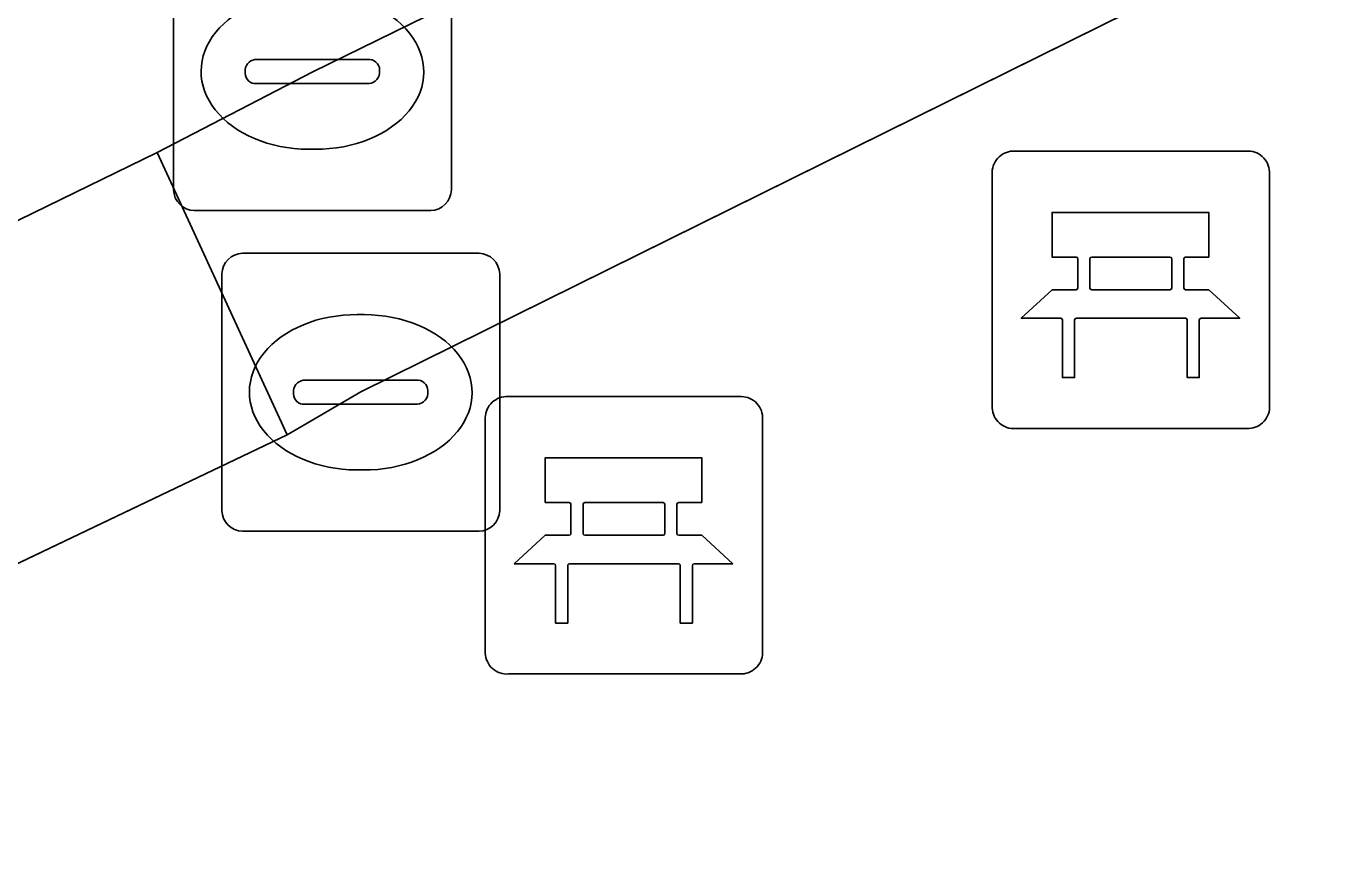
# Model space of a CAD drawing. Extents: x 160455 to 162082, y 388339 to 389736.
# Drawn here: x 160970.933 to 160975.65, y 388888.298 to 388891.253 of the extents above; entities that cross this region are included whole.
import ezdxf

# ---------------------------------------------------------------- set-up
doc = ezdxf.new("R2010")
doc.units = 0
for name, color, linetype in [('IMGEO_Bank', 7, 'Continuous'), ('IMGEO_Kolk', 7, 'Continuous'), ('IMGEO_Voetgangersgebied_open', 7, 'Continuous'), ('IMGEO_Voetpad_open', 7, 'Continuous')]:
    doc.layers.add(name, color=color, linetype=linetype)

msp = doc.modelspace()

# ---------------------------------------------------------------- linework, layer by layer
at = {"layer": 'IMGEO_Bank'}
for p, q in [((160974.4869, 388890.8035), (160975.3278, 388890.8035)), ((160975.3278, 388890.8035), (160974.4869, 388890.8035)), ((160974.4125, 388889.8789), (160974.4125, 388890.7198)), ((160974.4125, 388890.7198), (160974.4125, 388889.8789)), ((160975.4115, 388890.7291), (160975.4115, 388889.8882)), ((160975.4115, 388889.8882), (160975.4115, 388890.7291)), ((160974.7211, 388890.3104), (160974.7211, 388890.4156)), ((160974.7647, 388890.4156), (160974.7647, 388890.3104)), ((160975.053, 388890.422), (160974.771, 388890.422)), ((160975.0593, 388890.3104), (160975.0593, 388890.4156)), ((160975.1029, 388890.4156), (160975.1029, 388890.3104)), ((160974.771, 388890.304), (160975.053, 388890.304)), ((160975.1088, 388890.2017), (160974.7157, 388890.2017)), ((160972.6609, 388889.9195), (160973.5018, 388889.9195)), ((160973.5018, 388889.9195), (160972.6609, 388889.9195)), ((160972.5865, 388888.9949), (160972.5865, 388889.8358)), ((160972.5865, 388889.8358), (160972.5865, 388888.9949)), ((160973.5855, 388889.8451), (160973.5855, 388889.0042)), ((160973.5855, 388889.0042), (160973.5855, 388889.8451)), ((160975.3371, 388889.8045), (160974.4962, 388889.8045)), ((160974.4962, 388889.8045), (160975.3371, 388889.8045)), ((160973.227, 388889.538), (160972.945, 388889.538)), ((160972.8951, 388889.4264), (160972.8951, 388889.5316)), ((160972.9387, 388889.5316), (160972.9387, 388889.4264)), ((160973.2333, 388889.4264), (160973.2333, 388889.5316)), ((160973.2769, 388889.5316), (160973.2769, 388889.4264)), ((160972.945, 388889.42), (160973.227, 388889.42)), ((160973.2828, 388889.3177), (160972.8897, 388889.3177)), ((160973.5111, 388888.9205), (160972.6702, 388888.9205)), ((160972.6702, 388888.9205), (160973.5111, 388888.9205))]:
    msp.add_line(p, q, dxfattribs=at)
for points in [[(160974.7147, 388890.422), (160974.6286, 388890.422), (160974.6286, 388890.583), (160975.1925, 388890.583), (160975.1925, 388890.422), (160975.1093, 388890.422)], [(160974.6594, 388890.2017), (160974.517, 388890.2017), (160974.6286, 388890.304), (160974.7147, 388890.304)], [(160975.1093, 388890.304), (160975.1925, 388890.304), (160975.3041, 388890.2017), (160975.1651, 388890.2017)], [(160974.7094, 388890.1953), (160974.7094, 388889.9878), (160974.6658, 388889.9878), (160974.6658, 388890.1953)], [(160975.1587, 388890.1953), (160975.1587, 388889.9878), (160975.1151, 388889.9878), (160975.1151, 388890.1953)], [(160972.8887, 388889.538), (160972.8026, 388889.538), (160972.8026, 388889.699), (160973.3665, 388889.699), (160973.3665, 388889.538), (160973.2833, 388889.538)], [(160972.8334, 388889.3177), (160972.691, 388889.3177), (160972.8026, 388889.42), (160972.8887, 388889.42)], [(160973.2833, 388889.42), (160973.3665, 388889.42), (160973.4781, 388889.3177), (160973.3391, 388889.3177)], [(160972.8834, 388889.3113), (160972.8834, 388889.1038), (160972.8398, 388889.1038), (160972.8398, 388889.3113)], [(160973.3327, 388889.3113), (160973.3327, 388889.1038), (160973.2891, 388889.1038), (160973.2891, 388889.3113)]]:
    msp.add_lwpolyline(points, dxfattribs=at)
for centre, radius, start, end in [((160974.4902, 388890.7256), 0.0779, 92.4484, 184.2845), ((160974.4902, 388890.7256), 0.0779, 92.4484, 184.2845), ((160975.3336, 388890.7258), 0.0779, 2.4484, 94.2845), ((160975.3336, 388890.7258), 0.0779, 2.4484, 94.2845), ((160974.7144, 388890.4153), 0.00671, 2.8957, 87.1043), ((160974.7714, 388890.4153), 0.00671, 92.8957, 177.1043), ((160975.0526, 388890.4153), 0.00671, 2.8957, 87.1043), ((160975.1096, 388890.4153), 0.00671, 92.8957, 177.1043), ((160974.7144, 388890.3107), 0.00671, 272.8957, 357.1043), ((160974.7714, 388890.3107), 0.00671, 182.8957, 267.1043), ((160975.0526, 388890.3107), 0.00671, 272.8957, 357.1043), ((160975.1096, 388890.3107), 0.00671, 182.8957, 267.1043), ((160974.6591, 388890.195), 0.00671, 2.8957, 87.1043), ((160974.7161, 388890.195), 0.00671, 92.8957, 177.1043), ((160975.1084, 388890.195), 0.00671, 2.8957, 87.1043), ((160975.1654, 388890.195), 0.00671, 92.8957, 177.1043), ((160972.6642, 388889.8416), 0.0779, 92.4484, 184.2845), ((160972.6642, 388889.8416), 0.0779, 92.4484, 184.2845), ((160973.5076, 388889.8418), 0.0779, 2.4484, 94.2845), ((160973.5076, 388889.8418), 0.0779, 2.4484, 94.2845), ((160974.4904, 388889.8822), 0.0779, 182.4484, 274.2845), ((160974.4904, 388889.8822), 0.0779, 182.4484, 274.2845), ((160975.3338, 388889.8824), 0.0779, 272.4484, 4.2845), ((160975.3338, 388889.8824), 0.0779, 272.4484, 4.2845), ((160972.8884, 388889.5313), 0.00671, 2.8957, 87.1043), ((160972.9454, 388889.5313), 0.00671, 92.8957, 177.1043), ((160973.2266, 388889.5313), 0.00671, 2.8957, 87.1043), ((160973.2836, 388889.5313), 0.00671, 92.8957, 177.1043), ((160972.8884, 388889.4267), 0.00671, 272.8957, 357.1043), ((160972.9454, 388889.4267), 0.00671, 182.8957, 267.1043), ((160973.2266, 388889.4267), 0.00671, 272.8957, 357.1043), ((160973.2836, 388889.4267), 0.00671, 182.8957, 267.1043), ((160972.8331, 388889.311), 0.00671, 2.8957, 87.1043), ((160972.8901, 388889.311), 0.00671, 92.8957, 177.1043), ((160973.2824, 388889.311), 0.00671, 2.8957, 87.1043), ((160973.3394, 388889.311), 0.00671, 92.8957, 177.1043), ((160972.6644, 388888.9982), 0.0779, 182.4484, 274.2845), ((160972.6644, 388888.9982), 0.0779, 182.4484, 274.2845), ((160973.5078, 388888.9984), 0.0779, 272.4484, 4.2845), ((160973.5078, 388888.9984), 0.0779, 272.4484, 4.2845)]:
    msp.add_arc(centre, radius, start, end, dxfattribs=at)
at = {"layer": 'IMGEO_Kolk'}
for p, q in [((160971.4635, 388890.6639), (160971.4635, 388891.5161)), ((160972.4645, 388891.5161), (160972.4645, 388890.6639)), ((160971.7219, 388891.0839), (160971.7219, 388891.0961)), ((160971.765, 388891.1333), (160972.1629, 388891.1333)), ((160972.206, 388891.0961), (160972.206, 388891.0839)), ((160972.1595, 388891.0467), (160971.7616, 388891.0467)), ((160971.9735, 388890.8103), (160971.9486, 388890.8103)), ((160972.3901, 388890.5895), (160971.5379, 388890.5895)), ((160971.7119, 388890.4355), (160972.5641, 388890.4355)), ((160971.6375, 388889.5089), (160971.6375, 388890.3611)), ((160972.6385, 388890.3611), (160972.6385, 388889.5089)), ((160972.1255, 388890.2147), (160972.1505, 388890.2147)), ((160971.939, 388889.9783), (160972.3369, 388889.9783)), ((160971.8959, 388889.9289), (160971.8959, 388889.9411)), ((160972.38, 388889.9411), (160972.38, 388889.9289)), ((160972.3335, 388889.8917), (160971.9356, 388889.8917)), ((160972.1475, 388889.6553), (160972.1226, 388889.6553)), ((160972.5641, 388889.4345), (160971.7119, 388889.4345))]:
    msp.add_line(p, q, dxfattribs=at)
for points in [[(160971.4635, 388890.6639), (160971.4635, 388891.5161)], [(160972.4645, 388891.5161), (160972.4645, 388890.6639)], [(160972.3901, 388890.5895), (160971.5379, 388890.5895)], [(160971.7119, 388890.4355), (160972.5641, 388890.4355)], [(160971.6375, 388889.5089), (160971.6375, 388890.3611)], [(160972.6385, 388890.3611), (160972.6385, 388889.5089)], [(160972.5641, 388889.4345), (160971.7119, 388889.4345)]]:
    msp.add_lwpolyline(points, dxfattribs=at)
for centre, radius, start, end in [((160971.7621, 388891.0931), 0.0403, 85.8775, 175.7526), ((160972.1674, 388891.0949), 0.0386, 1.7309, 96.639), ((160971.7586, 388891.0832), 0.0366, 178.938, 274.7102), ((160972.1634, 388891.0895), 0.043, 264.8664, 352.4533), ((160971.54, 388890.666), 0.0765, 181.552, 268.448), ((160971.54, 388890.666), 0.0765, 181.552, 268.448), ((160972.388, 388890.666), 0.0765, 271.552, 358.448), ((160972.388, 388890.666), 0.0765, 271.552, 358.448), ((160971.714, 388890.359), 0.0765, 91.552, 178.448), ((160971.714, 388890.359), 0.0765, 91.552, 178.448), ((160972.562, 388890.359), 0.0765, 1.552, 88.448), ((160972.562, 388890.359), 0.0765, 1.552, 88.448), ((160971.9361, 388889.9381), 0.0403, 85.8775, 175.7526), ((160972.3414, 388889.9399), 0.0386, 1.7309, 96.639), ((160971.9326, 388889.9282), 0.0366, 178.938, 274.7102), ((160972.3374, 388889.9345), 0.043, 264.8664, 352.4533), ((160971.714, 388889.511), 0.0765, 181.552, 268.448), ((160971.714, 388889.511), 0.0765, 181.552, 268.448), ((160972.562, 388889.511), 0.0765, 271.552, 358.448), ((160972.562, 388889.511), 0.0765, 271.552, 358.448)]:
    msp.add_arc(centre, radius, start, end, dxfattribs=at)
for centre, major_axis, ratio, start_param, end_param in [((160971.95, 388891.09), (-0.3872, 0.002), 0.722429, 4.712389, 7.853982), ((160971.975, 388891.09), (-0.3901, 0.002), 0.717154, 1.570796, 4.712389), ((160972.124, 388889.935), (-0.3872, 0.002), 0.722429, 4.712389, 7.853982), ((160972.149, 388889.935), (-0.3901, 0.002), 0.717154, 1.570796, 4.712389)]:
    msp.add_ellipse(centre, major_axis=major_axis, ratio=ratio, start_param=start_param, end_param=end_param, dxfattribs=at)
at = {"layer": 'IMGEO_Voetgangersgebied_open'}
for points in [[(160960.574, 388905.742), (160966.497, 388893.667), (160968.58, 388889.421), (160971.404, 388890.799), (160971.965, 388891.089), (160979.521, 388894.789), (160984.918, 388897.412)], [(160985.389, 388896.441), (160979.97, 388893.785), (160977.814, 388892.744), (160972.138, 388889.936), (160971.873, 388889.782), (160969.073, 388888.445), (160980.908, 388864.123), (160982.346, 388861.167), (160994.337, 388836.526), (160997.234, 388837.924), (160996.664, 388839.11), (160997.643, 388839.579), (160998.212, 388838.394), (160998.437, 388838.503), (160994.388, 388846.828), (160993.231, 388849.232), (161017.024, 388860.849)]]:
    msp.add_lwpolyline(points, dxfattribs=at)
at = {"layer": 'IMGEO_Voetpad_open'}
for points in [[(160971.873, 388889.782), (160972.138, 388889.936), (160977.814, 388892.744), (160979.97, 388893.785), (160979.521, 388894.789), (160971.965, 388891.089), (160971.404, 388890.799)], [(160971.873, 388889.782), (160971.404, 388890.799), (160968.58, 388889.421), (160969.073, 388888.445)]]:
    msp.add_lwpolyline(points, close=True, dxfattribs=at)

doc.saveas('drawing.dxf')
